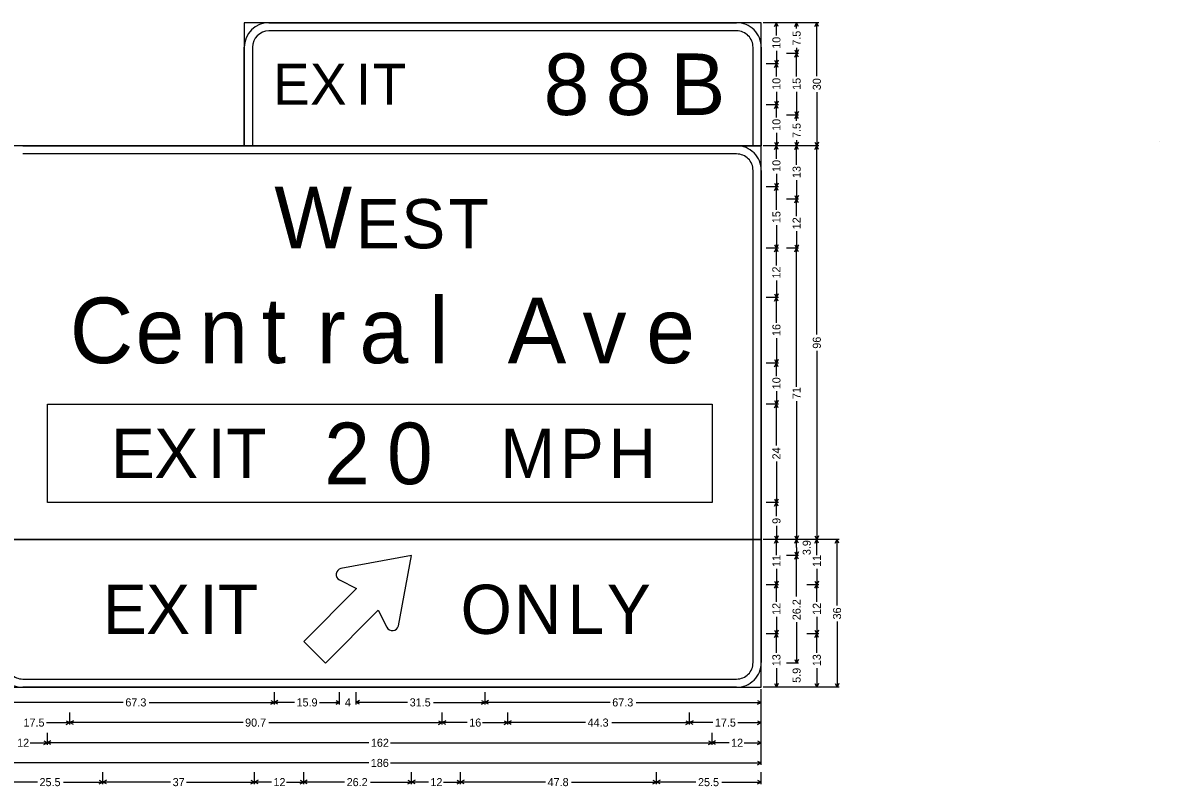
# Model space of a CAD drawing. Extents: x 667331 to 731245, y 738830 to 753817.
# Drawn here: x 730746.3 to 731244.9, y 748520 to 748855.1 of the extents above; entities that cross this region are included whole.
import ezdxf

# ---------------------------------------------------------------- set-up
doc = ezdxf.new("R2010")
doc.units = 0
doc.layers.add('R_SIGN', color=7, linetype='Continuous')

msp = doc.modelspace()

# ---------------------------------------------------------------- linework, layer by layer
at = {"layer": 'R_SIGN'}
for p, q in [((731095.5, 748855.07), (731071.14, 748855.07)), ((731077.79, 748855.07), (731072.47, 748855.07)), ((731076.11, 748853.48), (731076.9, 748855.07)), ((731076.9, 748849.41), (731076.9, 748855.07)), ((731077.69, 748853.48), (731076.9, 748855.07)), ((731086.64, 748855.07), (731081.33, 748855.07)), ((731084.97, 748853.48), (731085.76, 748855.07)), ((731085.76, 748852.54), (731085.76, 748855.07)), ((731086.55, 748853.48), (731085.76, 748855.07)), ((731093.82, 748853.48), (731094.62, 748855.07)), ((731094.62, 748831.57), (731094.62, 748855.07)), ((731095.41, 748853.48), (731094.62, 748855.07)), ((731076.9, 748842.72), (731076.9, 748837.07)), ((731084.97, 748843.15), (731085.76, 748841.57)), ((731085.76, 748844.09), (731085.76, 748841.57)), ((731086.55, 748843.15), (731085.76, 748841.57)), ((731076.11, 748838.65), (731076.9, 748837.07)), ((731077.69, 748838.65), (731076.9, 748837.07)), ((731086.64, 748841.57), (731081.33, 748841.57)), ((731084.97, 748839.98), (731085.76, 748841.57)), ((731085.76, 748831.42), (731085.76, 748841.57)), ((731086.55, 748839.98), (731085.76, 748841.57)), ((731077.79, 748837.07), (731072.47, 748837.07)), ((731076.11, 748835.48), (731076.9, 748837.07)), ((731076.9, 748831.41), (731076.9, 748837.07)), ((731077.69, 748835.48), (731076.9, 748837.07)), ((731076.9, 748824.72), (731076.9, 748819.07)), ((731085.76, 748824.71), (731085.76, 748814.57)), ((731094.62, 748824.56), (731094.62, 748801.07)), ((731077.79, 748819.07), (731072.47, 748819.07)), ((731077.79, 748819.07), (731072.47, 748819.07)), ((731076.11, 748820.65), (731076.9, 748819.07)), ((731076.11, 748817.48), (731076.9, 748819.07)), ((731077.69, 748820.65), (731076.9, 748819.07)), ((731076.9, 748813.41), (731076.9, 748819.07)), ((731077.69, 748817.48), (731076.9, 748819.07)), ((731086.64, 748814.57), (731081.33, 748814.57)), ((731086.64, 748814.57), (731081.33, 748814.57)), ((731084.97, 748816.15), (731085.76, 748814.57)), ((731084.97, 748812.98), (731085.76, 748814.57)), ((731086.55, 748816.15), (731085.76, 748814.57)), ((731085.76, 748812.04), (731085.76, 748814.57)), ((731086.55, 748812.98), (731085.76, 748814.57)), ((731076.11, 748802.65), (731076.9, 748801.07)), ((731076.9, 748806.72), (731076.9, 748801.07)), ((731077.69, 748802.65), (731076.9, 748801.07)), ((731084.97, 748802.65), (731085.76, 748801.07)), ((731085.76, 748803.59), (731085.76, 748801.07)), ((731086.55, 748802.65), (731085.76, 748801.07)), ((731093.82, 748802.65), (731094.62, 748801.07)), ((731095.41, 748802.65), (731094.62, 748801.07)), ((731244.86, 748802.87), (731244.86, 748802.87)), ((731244.86, 748802.87), (731244.86, 748802.87)), ((731244.86, 748802.87), (731244.86, 748802.87)), ((731244.86, 748802.87), (731244.86, 748802.87)), ((731095.5, 748801.07), (731071.14, 748801.07)), ((731095.5, 748801.07), (731071.14, 748801.07)), ((731077.79, 748801.07), (731072.47, 748801.07)), ((731077.79, 748801.07), (731072.47, 748801.07)), ((731076.11, 748799.48), (731076.9, 748801.07)), ((731076.9, 748795.41), (731076.9, 748801.07)), ((731077.69, 748799.48), (731076.9, 748801.07)), ((731086.64, 748801.07), (731081.33, 748801.07)), ((731086.64, 748801.07), (731081.33, 748801.07)), ((731084.97, 748799.48), (731085.76, 748801.07)), ((731085.76, 748792.72), (731085.76, 748801.07)), ((731086.55, 748799.48), (731085.76, 748801.07)), ((731093.82, 748799.48), (731094.62, 748801.07)), ((731094.62, 748718.2), (731094.62, 748801.07)), ((731095.41, 748799.48), (731094.62, 748801.07)), ((731076.9, 748788.72), (731076.9, 748783.07)), ((731077.79, 748783.07), (731072.47, 748783.07)), ((731076.11, 748784.65), (731076.9, 748783.07)), ((731076.11, 748781.48), (731076.9, 748783.07)), ((731077.69, 748784.65), (731076.9, 748783.07)), ((731076.9, 748772.92), (731076.9, 748783.07)), ((731077.69, 748781.48), (731076.9, 748783.07)), ((731085.76, 748786.01), (731085.76, 748777.67)), ((731086.64, 748777.67), (731081.33, 748777.67)), ((731084.97, 748779.25), (731085.76, 748777.67)), ((731084.97, 748776.08), (731085.76, 748777.67)), ((731086.55, 748779.25), (731085.76, 748777.67)), ((731085.76, 748770.2), (731085.76, 748777.67)), ((731086.55, 748776.08), (731085.76, 748777.67)), ((731076.9, 748766.21), (731076.9, 748756.07)), ((731085.76, 748763.53), (731085.76, 748756.07)), ((731076.11, 748757.65), (731076.9, 748756.07)), ((731077.69, 748757.65), (731076.9, 748756.07)), ((731084.97, 748757.65), (731085.76, 748756.07)), ((731086.55, 748757.65), (731085.76, 748756.07)), ((731077.79, 748756.07), (731072.47, 748756.07)), ((731076.11, 748754.48), (731076.9, 748756.07)), ((731076.9, 748748.6), (731076.9, 748756.07)), ((731077.69, 748754.48), (731076.9, 748756.07)), ((731086.64, 748756.07), (731081.33, 748756.07)), ((731086.64, 748756.07), (731081.33, 748756.07)), ((731084.97, 748754.48), (731085.76, 748756.07)), ((731085.76, 748695.31), (731085.76, 748756.07)), ((731086.55, 748754.48), (731085.76, 748756.07)), ((731076.9, 748741.93), (731076.9, 748734.47)), ((731077.79, 748734.47), (731072.47, 748734.47)), ((731076.11, 748736.05), (731076.9, 748734.47)), ((731076.11, 748732.88), (731076.9, 748734.47)), ((731077.69, 748736.05), (731076.9, 748734.47)), ((731076.9, 748723.44), (731076.9, 748734.47)), ((731077.69, 748732.88), (731076.9, 748734.47)), ((731076.9, 748716.69), (731076.9, 748705.67)), ((731094.62, 748711.13), (731094.62, 748628.27)), ((731077.79, 748705.67), (731072.47, 748705.67)), ((731076.11, 748707.25), (731076.9, 748705.67)), ((731076.11, 748704.08), (731076.9, 748705.67)), ((731077.69, 748707.25), (731076.9, 748705.67)), ((731076.9, 748700.01), (731076.9, 748705.67)), ((731077.69, 748704.08), (731076.9, 748705.67)), ((731076.9, 748693.32), (731076.9, 748687.67)), ((731076.11, 748689.25), (731076.9, 748687.67)), ((731077.69, 748689.25), (731076.9, 748687.67)), ((731085.76, 748689.02), (731085.76, 748628.27)), ((730757.06, 748644.47), (730757.06, 748687.67)), ((730757.06, 748687.67), (731048.66, 748687.67)), ((731048.66, 748687.67), (731048.66, 748644.47)), ((731077.79, 748687.67), (731072.47, 748687.67)), ((731076.11, 748686.08), (731076.9, 748687.67)), ((731076.9, 748669.6), (731076.9, 748687.67)), ((731077.69, 748686.08), (731076.9, 748687.67)), ((731076.9, 748662.54), (731076.9, 748644.47)), ((731048.66, 748644.47), (730757.06, 748644.47)), ((731077.79, 748644.47), (731072.47, 748644.47)), ((731077.79, 748644.47), (731072.47, 748644.47)), ((731076.11, 748646.05), (731076.9, 748644.47)), ((731076.11, 748642.88), (731076.9, 748644.47)), ((731077.69, 748646.05), (731076.9, 748644.47)), ((731076.9, 748638.47), (731076.9, 748644.47)), ((731077.69, 748642.88), (731076.9, 748644.47)), ((731076.9, 748634.27), (731076.9, 748628.27)), ((731095.5, 748628.27), (731071.14, 748628.27)), ((731104.36, 748628.27), (731071.14, 748628.27)), ((731077.79, 748628.27), (731072.47, 748628.27)), ((731077.79, 748628.27), (731072.47, 748628.27)), ((731076.11, 748629.85), (731076.9, 748628.27)), ((731076.11, 748626.68), (731076.9, 748628.27)), ((731077.69, 748629.85), (731076.9, 748628.27)), ((731076.9, 748621.36), (731076.9, 748628.27)), ((731077.69, 748626.68), (731076.9, 748628.27)), ((731086.64, 748628.27), (731081.33, 748628.27)), ((731086.64, 748628.27), (731081.33, 748628.27)), ((731084.97, 748629.85), (731085.76, 748628.27)), ((731084.97, 748626.68), (731085.76, 748628.27)), ((731086.55, 748629.85), (731085.76, 748628.27)), ((731085.76, 748624.78), (731085.76, 748628.27)), ((731086.55, 748626.68), (731085.76, 748628.27)), ((731095.5, 748628.27), (731090.19, 748628.27)), ((731093.82, 748629.85), (731094.62, 748628.27)), ((731093.82, 748626.68), (731094.62, 748628.27)), ((731095.41, 748629.85), (731094.62, 748628.27)), ((731094.62, 748621.36), (731094.62, 748628.27)), ((731095.41, 748626.68), (731094.62, 748628.27)), ((731102.68, 748626.68), (731103.48, 748628.27)), ((731103.48, 748599.4), (731103.48, 748628.27)), ((731104.27, 748626.68), (731103.48, 748628.27)), ((731085.76, 748624.78), (731085.76, 748621.29)), ((731086.64, 748621.29), (731081.33, 748621.29)), ((731084.97, 748622.88), (731085.76, 748621.29)), ((731084.97, 748619.71), (731085.76, 748621.29)), ((731086.55, 748622.88), (731085.76, 748621.29)), ((731085.76, 748603.33), (731085.76, 748621.29)), ((731086.55, 748619.71), (731085.76, 748621.29)), ((731076.9, 748615.37), (731076.9, 748608.47)), ((731094.62, 748615.37), (731094.62, 748608.47)), ((731077.79, 748608.47), (731072.47, 748608.47)), ((731076.11, 748610.05), (731076.9, 748608.47)), ((731076.11, 748606.88), (731076.9, 748608.47)), ((731077.69, 748610.05), (731076.9, 748608.47)), ((731076.9, 748601), (731076.9, 748608.47)), ((731077.69, 748606.88), (731076.9, 748608.47)), ((731095.5, 748608.47), (731090.19, 748608.47)), ((731093.82, 748610.05), (731094.62, 748608.47)), ((731093.82, 748606.88), (731094.62, 748608.47)), ((731095.41, 748610.05), (731094.62, 748608.47)), ((731094.62, 748601), (731094.62, 748608.47)), ((731095.41, 748606.88), (731094.62, 748608.47)), ((731076.9, 748594.33), (731076.9, 748586.87)), ((731094.62, 748594.33), (731094.62, 748586.87)), ((731076.11, 748588.45), (731076.9, 748586.87)), ((731077.69, 748588.45), (731076.9, 748586.87)), ((731085.76, 748592), (731085.76, 748574.04)), ((731093.82, 748588.45), (731094.62, 748586.87)), ((731095.41, 748588.45), (731094.62, 748586.87)), ((731103.48, 748592.34), (731103.48, 748563.47)), ((731077.79, 748586.87), (731072.47, 748586.87)), ((731077.79, 748586.87), (731072.47, 748586.87)), ((731076.11, 748585.28), (731076.9, 748586.87)), ((731076.9, 748578.52), (731076.9, 748586.87)), ((731077.69, 748585.28), (731076.9, 748586.87)), ((731095.5, 748586.87), (731090.19, 748586.87)), ((731095.5, 748586.87), (731090.19, 748586.87)), ((731093.82, 748585.28), (731094.62, 748586.87)), ((731094.62, 748578.52), (731094.62, 748586.87)), ((731095.41, 748585.28), (731094.62, 748586.87)), ((731086.64, 748574.04), (731081.33, 748574.04)), ((731086.64, 748574.04), (731081.33, 748574.04)), ((731084.97, 748575.62), (731085.76, 748574.04)), ((731086.55, 748575.62), (731085.76, 748574.04)), ((731076.9, 748571.81), (731076.9, 748563.47)), ((731094.62, 748571.81), (731094.62, 748563.47)), ((731104.36, 748563.47), (731071.14, 748563.47)), ((731077.79, 748563.47), (731072.47, 748563.47)), ((731076.11, 748565.05), (731076.9, 748563.47)), ((731077.69, 748565.05), (731076.9, 748563.47)), ((731086.64, 748563.47), (731081.33, 748563.47)), ((731095.5, 748563.47), (731090.19, 748563.47)), ((731093.82, 748565.05), (731094.62, 748563.47)), ((731095.41, 748565.05), (731094.62, 748563.47)), ((731102.68, 748565.05), (731103.48, 748563.47)), ((731104.27, 748565.05), (731103.48, 748563.47)), ((730856.65, 748555.94), (730856.65, 748561.25)), ((730885.27, 748555.94), (730885.27, 748561.25)), ((730892.47, 748555.94), (730892.47, 748561.25)), ((730949.06, 748555.94), (730949.06, 748561.25)), ((730949.06, 748555.94), (730949.06, 748561.25)), ((731070.26, 748529.36), (731070.26, 748562.58)), ((731070.26, 748555.94), (731070.26, 748561.25)), ((730790.39, 748556.82), (730735.46, 748556.82)), ((730801.72, 748556.82), (730856.65, 748556.82)), ((730855.07, 748557.61), (730856.65, 748556.82)), ((730855.07, 748556.03), (730856.65, 748556.82)), ((730858.23, 748557.61), (730856.65, 748556.82)), ((730865.47, 748556.82), (730856.65, 748556.82)), ((730858.23, 748556.03), (730856.65, 748556.82)), ((730876.45, 748556.82), (730885.27, 748556.82)), ((730883.69, 748557.61), (730885.27, 748556.82)), ((730883.69, 748556.03), (730885.27, 748556.82)), ((730894.05, 748557.61), (730892.47, 748556.82)), ((730915.12, 748556.82), (730892.47, 748556.82)), ((730894.05, 748556.03), (730892.47, 748556.82)), ((730926.41, 748556.82), (730949.06, 748556.82)), ((730947.48, 748557.61), (730949.06, 748556.82)), ((730947.48, 748556.03), (730949.06, 748556.82)), ((730950.65, 748557.61), (730949.06, 748556.82)), ((731004, 748556.82), (730949.06, 748556.82)), ((730950.65, 748556.03), (730949.06, 748556.82)), ((731015.32, 748556.82), (731070.26, 748556.82)), ((731068.67, 748557.61), (731070.26, 748556.82)), ((731068.67, 748556.03), (731070.26, 748556.82)), ((730765.34, 748548.76), (730766.92, 748547.96)), ((730766.92, 748547.08), (730766.92, 748552.39)), ((730768.5, 748548.76), (730766.92, 748547.96)), ((730928.63, 748548.76), (730930.22, 748547.96)), ((730930.22, 748547.08), (730930.22, 748552.39)), ((730931.8, 748548.76), (730930.22, 748547.96)), ((730957.43, 748548.76), (730959.02, 748547.96)), ((730959.02, 748547.08), (730959.02, 748552.39)), ((730960.6, 748548.76), (730959.02, 748547.96)), ((731037.21, 748548.76), (731038.79, 748547.96)), ((731038.79, 748547.08), (731038.79, 748552.39)), ((731038.79, 748547.08), (731038.79, 748552.39)), ((731040.38, 748548.76), (731038.79, 748547.96)), ((731068.67, 748548.76), (731070.26, 748547.96)), ((731070.26, 748547.08), (731070.26, 748552.39)), ((730756.67, 748547.96), (730766.92, 748547.96)), ((730757.06, 748538.22), (730757.06, 748543.53)), ((730765.34, 748547.17), (730766.92, 748547.96)), ((730842.92, 748547.96), (730766.92, 748547.96)), ((730768.5, 748547.17), (730766.92, 748547.96)), ((730854.21, 748547.96), (730930.22, 748547.96)), ((730928.63, 748547.17), (730930.22, 748547.96)), ((730941.24, 748547.96), (730930.22, 748547.96)), ((730931.8, 748547.17), (730930.22, 748547.96)), ((730947.99, 748547.96), (730959.02, 748547.96)), ((730957.43, 748547.17), (730959.02, 748547.96)), ((730993.18, 748547.96), (730959.02, 748547.96)), ((730960.6, 748547.17), (730959.02, 748547.96)), ((731004.63, 748547.96), (731038.79, 748547.96)), ((731037.21, 748547.17), (731038.79, 748547.96)), ((731049.04, 748547.96), (731038.79, 748547.96)), ((731040.38, 748547.17), (731038.79, 748547.96)), ((731048.66, 748538.22), (731048.66, 748543.53)), ((731048.66, 748538.22), (731048.66, 748543.53)), ((731060.01, 748547.96), (731070.26, 748547.96)), ((731068.67, 748547.17), (731070.26, 748547.96)), ((731070.26, 748538.22), (731070.26, 748543.53)), ((730749.59, 748539.11), (730757.06, 748539.11)), ((730755.47, 748539.9), (730757.06, 748539.11)), ((730755.47, 748538.31), (730757.06, 748539.11)), ((730758.64, 748539.9), (730757.06, 748539.11)), ((730898.1, 748539.11), (730757.06, 748539.11)), ((730758.64, 748538.31), (730757.06, 748539.11)), ((730907.61, 748539.11), (731048.66, 748539.11)), ((731047.07, 748539.9), (731048.66, 748539.11)), ((731047.07, 748538.31), (731048.66, 748539.11)), ((731050.24, 748539.9), (731048.66, 748539.11)), ((731056.12, 748539.11), (731048.66, 748539.11)), ((731050.24, 748538.31), (731048.66, 748539.11)), ((731062.79, 748539.11), (731070.26, 748539.11)), ((731068.67, 748539.9), (731070.26, 748539.11)), ((731068.67, 748538.31), (731070.26, 748539.11)), ((730898.06, 748530.25), (730735.46, 748530.25)), ((730907.65, 748530.25), (731070.26, 748530.25)), ((731068.67, 748531.04), (731070.26, 748530.25)), ((731068.67, 748529.45), (731070.26, 748530.25)), ((730781.38, 748520.95), (730781.38, 748526.26)), ((730847.91, 748520.95), (730847.91, 748526.26)), ((730869.51, 748520.95), (730869.51, 748526.26)), ((730916.76, 748520.95), (730916.76, 748526.26)), ((730938.36, 748520.95), (730938.36, 748526.26)), ((731024.33, 748520.95), (731024.33, 748526.26)), ((731024.33, 748520.95), (731024.33, 748526.26)), ((731070.26, 748520.95), (731070.26, 748526.26)), ((730752.74, 748521.83), (730735.46, 748521.83)), ((730764.1, 748521.83), (730781.38, 748521.83)), ((730779.8, 748522.62), (730781.38, 748521.83)), ((730779.8, 748521.04), (730781.38, 748521.83)), ((730782.97, 748522.62), (730781.38, 748521.83)), ((730811.14, 748521.83), (730781.38, 748521.83)), ((730782.97, 748521.04), (730781.38, 748521.83)), ((730818.15, 748521.83), (730847.91, 748521.83)), ((730846.33, 748522.62), (730847.91, 748521.83)), ((730846.33, 748521.04), (730847.91, 748521.83)), ((730849.5, 748522.62), (730847.91, 748521.83)), ((730855.38, 748521.83), (730847.91, 748521.83)), ((730849.5, 748521.04), (730847.91, 748521.83)), ((730862.04, 748521.83), (730869.51, 748521.83)), ((730867.93, 748522.62), (730869.51, 748521.83)), ((730867.93, 748521.04), (730869.51, 748521.83)), ((730871.1, 748522.62), (730869.51, 748521.83)), ((730887.47, 748521.83), (730869.51, 748521.83)), ((730871.1, 748521.04), (730869.51, 748521.83)), ((730898.8, 748521.83), (730916.76, 748521.83)), ((730915.18, 748522.62), (730916.76, 748521.83)), ((730915.18, 748521.04), (730916.76, 748521.83)), ((730918.35, 748522.62), (730916.76, 748521.83)), ((730924.23, 748521.83), (730916.76, 748521.83)), ((730918.35, 748521.04), (730916.76, 748521.83)), ((730930.9, 748521.83), (730938.36, 748521.83)), ((730936.78, 748522.62), (730938.36, 748521.83)), ((730936.78, 748521.04), (730938.36, 748521.83)), ((730939.95, 748522.62), (730938.36, 748521.83)), ((730975.62, 748521.83), (730938.36, 748521.83)), ((730939.95, 748521.04), (730938.36, 748521.83)), ((730987.07, 748521.83), (731024.33, 748521.83)), ((731022.75, 748522.62), (731024.33, 748521.83)), ((731022.75, 748521.04), (731024.33, 748521.83)), ((731025.92, 748522.62), (731024.33, 748521.83)), ((731041.61, 748521.83), (731024.33, 748521.83)), ((731025.92, 748521.04), (731024.33, 748521.83)), ((731052.97, 748521.83), (731070.26, 748521.83)), ((731068.67, 748522.62), (731070.26, 748521.83)), ((731068.67, 748521.04), (731070.26, 748521.83))]:
    msp.add_line(p, q, dxfattribs=at)
for points in [[(730843.46, 748801.07), (731070.26, 748801.07), (731070.26, 748855.07), (730843.46, 748855.07), (730843.46, 748801.07), (730843.46, 748801.07)], [(730854.26, 748855.07), (731059.46, 748855.07)], [(731059.46, 748851.47), (730854.26, 748851.47)], [(730843.46, 748801.07), (730843.46, 748844.27)], [(730847.06, 748844.27), (730847.06, 748801.07)], [(731066.66, 748801.07), (731066.66, 748844.27)], [(731070.26, 748844.27), (731070.26, 748801.07)], [(730735.46, 748628.27), (731070.26, 748628.27), (731070.26, 748801.07), (730735.46, 748801.07), (730735.46, 748628.27), (730735.46, 748628.27)], [(730746.26, 748801.07), (731059.46, 748801.07)], [(731059.46, 748797.47), (730746.26, 748797.47)], [(731066.66, 748628.27), (731066.66, 748790.27)], [(731070.26, 748790.27), (731070.26, 748628.27)], [(730735.46, 748563.47), (731070.26, 748563.47), (731070.26, 748628.27), (730735.46, 748628.27), (730735.46, 748563.47), (730735.46, 748563.47)], [(731066.66, 748574.27), (731066.66, 748628.27)], [(731070.26, 748628.27), (731070.26, 748574.27)], [(730916.76, 748621.29), (730885.86, 748615.57)], [(730911.04, 748590.39), (730916.76, 748621.29), (730916.76, 748621.29)], [(730885.24, 748610.53), (730892.69, 748606.76)], [(730879.06, 748574.04), (730869.51, 748583.59), (730892.69, 748606.76)], [(730902.23, 748597.22), (730879.06, 748574.04), (730879.06, 748574.04)], [(730902.23, 748597.22), (730906, 748589.77)], [(730746.26, 748567.07), (731059.46, 748567.07)], [(731059.46, 748563.47), (730746.26, 748563.47)]]:
    msp.add_lwpolyline(points, dxfattribs=at)
for centre, radius, start, end in [((730854.26, 748844.27), 10.8, 90.0002, 179.9998), ((731059.46, 748844.27), 10.8, 0, 90.0002), ((730854.26, 748844.27), 7.2, 90.0002, 179.9998), ((731059.46, 748844.27), 7.2, 0, 90.0002), ((731059.46, 748790.27), 10.8, 0, 90.0002), ((731059.46, 748790.27), 7.2, 0, 90.0002), ((730886.45, 748612.94), 2.7, 102.7835, 243.1845), ((730908.41, 748590.98), 2.7, 206.816, 347.2164), ((730746.26, 748574.27), 10.8, 179.9998, 270.0001), ((730746.26, 748574.27), 7.2, 179.9998, 270.0001), ((731059.46, 748574.27), 10.8, 270.0001, 0.0003), ((731059.46, 748574.27), 7.2, 270.0001, 0.0003)]:
    msp.add_arc(centre, radius, start, end, dxfattribs=at)

# ---------------------------------------------------------------- texts
for s, height, p in [('10', 3.543, (731078.67, 748843.61)), ('7.5', 3.543, (731087.53, 748844.98)), ('10', 3.543, (731078.67, 748825.61)), ('15', 3.543, (731087.53, 748825.6)), ('30', 3.543, (731096.39, 748825.45)), ('10', 3.543, (731078.67, 748807.61)), ('7.5', 3.543, (731087.53, 748804.48)), ('10', 3.543, (731078.67, 748789.61)), ('13', 3.543, (731087.53, 748786.9)), ('15', 3.543, (731078.67, 748767.1)), ('12', 3.543, (731087.53, 748764.42)), ('12', 3.543, (731078.67, 748742.82)), ('16', 3.543, (731078.67, 748717.58)), ('96', 3.543, (731096.39, 748712.01)), ('10', 3.543, (731078.67, 748694.21)), ('71', 3.543, (731087.53, 748689.9)), ('24', 3.543, (731078.67, 748663.42)), ('9', 3.54, (731078.67, 748635.15)), ('3.9', 3.543, (731091.96, 748621.44)), ('11', 3.543, (731078.67, 748616.26)), ('11', 3.543, (731096.39, 748616.26)), ('12', 3.543, (731078.67, 748595.22)), ('26.2', 3.543, (731087.53, 748592.89)), ('12', 3.543, (731096.39, 748595.22)), ('36', 3.543, (731105.25, 748593.22)), ('13', 3.543, (731078.67, 748572.7)), ('13', 3.543, (731096.39, 748572.7)), ('5.9', 3.543, (731087.53, 748565.4))]:
    msp.add_text(s, height=height, rotation=90.0002, dxfattribs=at).set_placement(p)
for s, height, p in [('8', 27, (730974.77, 748814.57)), ('8', 27, (731002.04, 748814.57)), ('B', 27, (731030.39, 748814.57)), ('E', 18, (730856.06, 748819.07)), ('X', 18, (730872.32, 748819.07)), ('I', 18, (730892.41, 748819.07)), ('T', 18, (730899.8, 748819.07)), ('W', 27, (730856.65, 748756.07)), ('E', 21.6, (730892.47, 748756.07)), ('S', 21.6, (730912.34, 748756.07)), ('T', 21.6, (730933.08, 748756.07)), ('C', 28.8, (730766.92, 748705.67)), ('t', 28.8, (730851.02, 748705.67)), ('l', 28.8, (730924.46, 748705.67)), ('A', 28.8, (730959.02, 748705.67)), ('e', 28.8, (730795.72, 748705.67)), ('n', 28.8, (730823.66, 748705.67)), ('r', 28.8, (730875.21, 748705.67)), ('a', 28.8, (730893.93, 748705.67)), ('v', 28.8, (730991.85, 748705.67)), ('e', 28.8, (731019.78, 748705.67)), ('2', 27, (730878.5, 748652.57)), ('0', 27, (730906.04, 748652.57)), ('E', 21.6, (730784.97, 748655.27)), ('X', 21.6, (730803.98, 748655.27)), ('I', 21.6, (730827.31, 748655.27)), ('T', 21.6, (730835.52, 748655.27)), ('M', 21.6, (730955.72, 748655.27)), ('P', 21.6, (730981.86, 748655.27)), ('H', 21.6, (731003.24, 748655.27)), ('E', 21.6, (730781.38, 748586.87)), ('X', 21.6, (730800.39, 748586.87)), ('I', 21.6, (730823.72, 748586.87)), ('T', 21.6, (730831.93, 748586.87)), ('O', 21.6, (730938.36, 748586.87)), ('N', 21.6, (730961.69, 748586.87)), ('L', 21.6, (730985.24, 748586.87)), ('Y', 21.6, (731002.52, 748586.87)), ('67.3', 3.543, (730791.28, 748555.05)), ('15.9', 3.543, (730866.36, 748555.05)), ('4', 3.54, (730887.6, 748555.05)), ('31.5', 3.543, (730916.01, 748555.05)), ('67.3', 3.543, (731004.88, 748555.05)), ('17.5', 3.543, (730746.59, 748546.19)), ('90.7', 3.543, (730843.81, 748546.19)), ('16', 3.543, (730942.13, 748546.19)), ('44.3', 3.543, (730994.06, 748546.19)), ('17.5', 3.543, (731049.92, 748546.19)), ('12', 3.543, (730743.81, 748537.33)), ('162', 3.543, (730898.99, 748537.33)), ('12', 3.543, (731057.01, 748537.33)), ('186', 3.543, (730898.95, 748528.48)), ('25.5', 3.543, (730753.62, 748520.06)), ('37', 3.543, (730812.03, 748520.06)), ('12', 3.543, (730856.26, 748520.06)), ('26.2', 3.543, (730888.36, 748520.06)), ('12', 3.543, (730925.11, 748520.06)), ('47.8', 3.543, (730976.51, 748520.06)), ('25.5', 3.543, (731042.5, 748520.06))]:
    msp.add_text(s, height=height, dxfattribs=at).set_placement(p)

doc.saveas('drawing.dxf')
